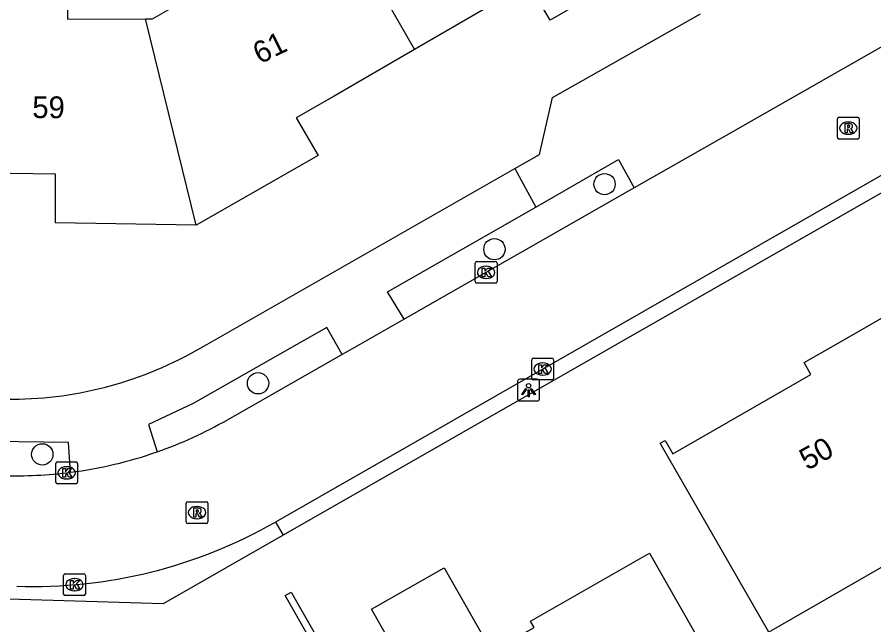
# Model space of a CAD drawing. Extents: x 158461 to 159795, y 387220 to 388672.
# Drawn here: x 159610.63 to 159649.92, y 387737.13 to 387765.01 of the extents above; entities that cross this region are included whole.
import ezdxf

# ---------------------------------------------------------------- set-up
doc = ezdxf.new("R2010")
doc.units = 0
for name, color, linetype in [('IMGEO_Boom', 7, 'Continuous'), ('IMGEO_Kolk', 7, 'Continuous'), ('IMGEO_Lichtpunt', 7, 'Continuous'), ('IMGEO_Muur', 7, 'Continuous'), ('IMGEO_Pand', 7, 'Continuous'), ('IMGEO_Pand_nummerreeks', 7, 'Continuous'), ('IMGEO_Rijbaan_lokaal_open', 7, 'Continuous'), ('IMGEO_Rioolput', 7, 'Continuous'), ('IMGEO_Voetpad_open', 7, 'Continuous')]:
    doc.layers.add(name, color=color, linetype=linetype)

msp = doc.modelspace()

# ---------------------------------------------------------------- linework, layer by layer
at = {"layer": 'IMGEO_Boom'}
for centre in [(159637.565, 387757.35), (159632.519, 387754.366), (159621.679, 387748.214), (159611.783, 387744.952)]:
    msp.add_circle(centre, 0.489, dxfattribs=at)
at = {"layer": 'IMGEO_Kolk'}
for p, q in [((159631.636, 387752.877), (159631.636, 387753.729)), ((159631.711, 387753.803), (159632.563, 387753.803)), ((159632.637, 387753.729), (159632.637, 387752.877)), ((159632.124, 387753.583), (159632.149, 387753.583)), ((159632.147, 387753.023), (159632.122, 387753.023)), ((159632.563, 387752.803), (159631.711, 387752.803)), ((159634.304, 387749.367), (159635.156, 387749.367)), ((159634.229, 387748.441), (159634.229, 387749.293)), ((159634.717, 387749.147), (159634.742, 387749.147)), ((159635.23, 387749.293), (159635.23, 387748.441)), ((159634.74, 387748.587), (159634.715, 387748.587)), ((159635.156, 387748.367), (159634.304, 387748.367)), ((159612.402, 387743.68), (159612.402, 387744.532)), ((159612.477, 387744.606), (159613.329, 387744.606)), ((159612.89, 387744.386), (159612.915, 387744.386)), ((159613.403, 387744.532), (159613.403, 387743.68)), ((159612.913, 387743.826), (159612.888, 387743.826)), ((159613.329, 387743.606), (159612.477, 387743.606)), ((159612.762, 387738.546), (159612.762, 387739.398)), ((159612.837, 387739.472), (159613.689, 387739.472)), ((159613.25, 387739.252), (159613.275, 387739.252)), ((159613.763, 387739.398), (159613.763, 387738.546)), ((159613.689, 387738.472), (159612.837, 387738.472)), ((159613.273, 387738.692), (159613.248, 387738.692))]:
    msp.add_line(p, q, dxfattribs=at)
for points in [[(159631.636, 387752.877), (159631.636, 387753.729)], [(159631.711, 387753.803), (159632.563, 387753.803)], [(159632.637, 387753.729), (159632.637, 387752.877)], [(159631.957, 387753.503), (159632.08, 387753.503), (159632.08, 387753.352), (159632.21, 387753.503), (159632.374, 387753.503), (159632.228, 387753.352), (159632.381, 387753.103), (159632.229, 387753.103), (159632.144, 387753.267), (159632.08, 387753.2), (159632.08, 387753.103), (159631.957, 387753.103), (159631.957, 387753.503)], [(159632.563, 387752.803), (159631.711, 387752.803)], [(159634.304, 387749.367), (159635.156, 387749.367)], [(159634.229, 387748.441), (159634.229, 387749.293)], [(159634.55, 387749.067), (159634.673, 387749.067), (159634.673, 387748.916), (159634.803, 387749.067), (159634.967, 387749.067), (159634.821, 387748.916), (159634.974, 387748.667), (159634.822, 387748.667), (159634.737, 387748.831), (159634.673, 387748.764), (159634.673, 387748.667), (159634.55, 387748.667), (159634.55, 387749.067)], [(159635.23, 387749.293), (159635.23, 387748.441)], [(159635.156, 387748.367), (159634.304, 387748.367)], [(159612.402, 387743.68), (159612.402, 387744.532)], [(159612.477, 387744.606), (159613.329, 387744.606)], [(159612.723, 387744.306), (159612.846, 387744.306), (159612.846, 387744.155), (159612.976, 387744.306), (159613.14, 387744.306), (159612.994, 387744.155), (159613.147, 387743.906), (159612.995, 387743.906), (159612.91, 387744.07), (159612.846, 387744.003), (159612.846, 387743.906), (159612.723, 387743.906), (159612.723, 387744.306)], [(159613.403, 387744.532), (159613.403, 387743.68)], [(159613.329, 387743.606), (159612.477, 387743.606)], [(159612.762, 387738.546), (159612.762, 387739.398)], [(159612.837, 387739.472), (159613.689, 387739.472)], [(159613.083, 387739.172), (159613.206, 387739.172), (159613.206, 387739.021), (159613.336, 387739.172), (159613.5, 387739.172), (159613.354, 387739.021), (159613.507, 387738.772), (159613.355, 387738.772), (159613.27, 387738.936), (159613.206, 387738.869), (159613.206, 387738.772), (159613.083, 387738.772), (159613.083, 387739.172)], [(159613.763, 387739.398), (159613.763, 387738.546)], [(159613.689, 387738.472), (159612.837, 387738.472)]]:
    msp.add_lwpolyline(points, dxfattribs=at)
for centre, start, end in [((159631.713, 387753.727), 91.552, 178.448), ((159631.713, 387753.727), 91.552, 178.448), ((159632.561, 387753.727), 1.552, 88.448), ((159632.561, 387753.727), 1.552, 88.448), ((159631.713, 387752.879), 181.552, 268.448), ((159631.713, 387752.879), 181.552, 268.448), ((159632.561, 387752.879), 271.552, 358.448), ((159632.561, 387752.879), 271.552, 358.448), ((159634.306, 387749.291), 91.552, 178.448), ((159634.306, 387749.291), 91.552, 178.448), ((159635.154, 387749.291), 1.552, 88.448), ((159635.154, 387749.291), 1.552, 88.448), ((159634.306, 387748.443), 181.552, 268.448), ((159634.306, 387748.443), 181.552, 268.448), ((159635.154, 387748.443), 271.552, 358.448), ((159635.154, 387748.443), 271.552, 358.448), ((159612.479, 387744.53), 91.552, 178.448), ((159612.479, 387744.53), 91.552, 178.448), ((159613.327, 387744.53), 1.552, 88.448), ((159613.327, 387744.53), 1.552, 88.448), ((159612.479, 387743.682), 181.552, 268.448), ((159612.479, 387743.682), 181.552, 268.448), ((159613.327, 387743.682), 271.552, 358.448), ((159613.327, 387743.682), 271.552, 358.448), ((159612.839, 387739.396), 91.552, 178.448), ((159612.839, 387739.396), 91.552, 178.448), ((159613.687, 387739.396), 1.552, 88.448), ((159613.687, 387739.396), 1.552, 88.448), ((159612.839, 387738.548), 181.552, 268.448), ((159612.839, 387738.548), 181.552, 268.448), ((159613.687, 387738.548), 271.552, 358.448), ((159613.687, 387738.548), 271.552, 358.448)]:
    msp.add_arc(centre, 0.0765, start, end, dxfattribs=at)
for centre, major_axis, ratio, start_param, end_param in [((159632.123, 387753.303), (-0.387, 0.002), 0.722429, 4.712389, 7.853982), ((159632.148, 387753.303), (-0.39, 0.002), 0.717154, 1.570796, 4.712389), ((159634.716, 387748.867), (-0.387, 0.002), 0.722429, 4.712389, 7.853982), ((159634.741, 387748.867), (-0.39, 0.002), 0.717154, 1.570796, 4.712389), ((159612.889, 387744.106), (-0.387, 0.002), 0.722429, 4.712389, 7.853982), ((159612.914, 387744.106), (-0.39, 0.002), 0.717154, 1.570796, 4.712389), ((159613.249, 387738.972), (-0.387, 0.002), 0.722429, 4.712389, 7.853982), ((159613.274, 387738.972), (-0.39, 0.002), 0.717154, 1.570796, 4.712389)]:
    msp.add_ellipse(centre, major_axis=major_axis, ratio=ratio, start_param=start_param, end_param=end_param, dxfattribs=at)
at = {"layer": 'IMGEO_Lichtpunt'}
for p, q in [((159633.582, 387748.304), (159633.582, 387747.497)), ((159633.582, 387748.304), (159633.582, 387747.497)), ((159634.484, 387748.399), (159633.676, 387748.399)), ((159634.484, 387748.399), (159633.676, 387748.399)), ((159634.578, 387747.497), (159634.578, 387748.304)), ((159634.578, 387747.497), (159634.578, 387748.304)), ((159633.676, 387747.403), (159634.484, 387747.403)), ((159633.676, 387747.403), (159634.484, 387747.403))]:
    msp.add_line(p, q, dxfattribs=at)
for points in [[(159633.956, 387747.968), (159633.995, 387747.94), (159633.807, 387747.678), (159633.769, 387747.705), (159633.956, 387747.968)], [(159634.058, 387747.92), (159634.105, 387747.92), (159634.105, 387747.598), (159634.058, 387747.598), (159634.058, 387747.92)], [(159634.168, 387747.94), (159634.206, 387747.967), (159634.393, 387747.705), (159634.354, 387747.677), (159634.168, 387747.94)]]:
    msp.add_lwpolyline(points, dxfattribs=at)
msp.add_circle((159634.081, 387748.102), 0.0994, dxfattribs=at)
for centre, start, end in [((159633.676, 387748.304), 90, 180), ((159633.676, 387748.304), 90, 180), ((159634.484, 387748.304), 0, 90), ((159634.484, 387748.304), 0, 90), ((159633.676, 387747.497), 180, 270), ((159633.676, 387747.497), 180, 270), ((159634.484, 387747.497), 270, 0), ((159634.484, 387747.497), 270, 360)]:
    msp.add_arc(centre, 0.0946, start, end, dxfattribs=at)
at = {"layer": 'IMGEO_Muur'}
msp.add_lwpolyline([(159627.161, 387731.051), (159624.16, 387736.312), (159622.929, 387738.47), (159623.204, 387738.626), (159627.435, 387731.207)], dxfattribs=at)
at = {"layer": 'IMGEO_Pand'}
for points in [[(159624.883, 387770.458), (159625.973, 387771.09), (159630.298, 387773.597), (159630.681, 387772.936), (159633.893, 387774.798), (159638.493, 387766.862), (159635.067, 387764.875), (159634.087, 387766.566), (159632.336, 387765.551), (159628.854, 387763.532)], [(159616.52, 387764.931), (159616.835, 387764.932), (159619.62, 387766.546), (159619.246, 387767.19), (159624.883, 387770.458)], [(159624.883, 387770.458), (159628.854, 387763.532)], [(159618.841, 387755.471), (159612.389, 387755.58), (159612.385, 387757.813), (159610.321, 387757.84), (159606.204, 387757.894), (159606.398, 387762.891), (159606.516, 387765.942), (159612.933, 387765.846), (159612.935, 387764.925), (159616.52, 387764.931)], [(159618.841, 387755.471), (159616.52, 387764.931)], [(159628.854, 387763.532), (159625.165, 387761.393), (159623.428, 387760.386), (159624.428, 387758.66), (159618.841, 387755.471)], [(159658.342, 387737.884), (159664.744, 387726.735), (159655.526, 387721.442), (159653.034, 387725.781), (159657.469, 387728.328), (159652.586, 387736.83), (159653.027, 387737.083), (159651.184, 387740.292), (159645.098, 387736.797), (159640.121, 387745.463), (159640.349, 387745.593), (159640.703, 387744.976), (159647.033, 387748.611), (159646.715, 387749.164), (159648.171, 387750), (159650.585, 387751.386)], [(159651.377, 387719.774), (159646.663, 387717.089), (159639.67, 387729.366), (159634.547, 387726.449), (159635.131, 387725.425), (159634.24, 387724.917), (159626.876, 387737.847), (159630.211, 387739.746), (159632.398, 387735.907), (159634.341, 387737.013), (159634.173, 387737.307), (159639.623, 387740.412), (159651.377, 387719.774)]]:
    msp.add_lwpolyline(points, dxfattribs=at)
at = {"layer": 'IMGEO_Rijbaan_lokaal_open'}
for points in [[(159702.817, 387788.069), (159673.952, 387771.319), (159660.613, 387763.688), (159636.711, 387750), (159622.473, 387741.846)], [(159652.175, 387764.742), (159642.926, 387759.457), (159638.927, 387757.176)], [(159638.927, 387757.176), (159628.376, 387751.16)], [(159628.376, 387751.16), (159626.343, 387750), (159625.535, 387749.539)], [(159625.535, 387749.539), (159620.256, 387746.529)]]:
    msp.add_lwpolyline(points, dxfattribs=at)
for centre, radius, start, end in [((159610.639, 387763.388), 19.409, 289.3037, 299.7028), ((159610.601, 387763.476), 19.505, 277.3178, 289.3241), ((159610.602, 387763.527), 19.555, 268.0541, 277.2948), ((159611.369, 387761.216), 22.327, 268.0611, 299.8226)]:
    msp.add_arc(centre, radius, start, end, dxfattribs=at)
at = {"layer": 'IMGEO_Rioolput'}
for p, q in [((159648.245, 387759.494), (159648.245, 387760.346)), ((159648.32, 387760.42), (159649.172, 387760.42)), ((159649.246, 387760.346), (159649.246, 387759.494)), ((159648.733, 387760.2), (159648.758, 387760.2)), ((159648.756, 387759.64), (159648.731, 387759.64)), ((159649.172, 387759.42), (159648.32, 387759.42)), ((159618.381, 387741.855), (159618.381, 387742.707)), ((159618.456, 387742.781), (159619.308, 387742.781)), ((159619.382, 387742.707), (159619.382, 387741.855)), ((159618.869, 387742.561), (159618.894, 387742.561)), ((159618.892, 387742.001), (159618.867, 387742.001)), ((159619.308, 387741.781), (159618.456, 387741.781))]:
    msp.add_line(p, q, dxfattribs=at)
for points in [[(159648.245, 387759.494), (159648.245, 387760.346)], [(159648.32, 387760.42), (159649.172, 387760.42)], [(159649.246, 387760.346), (159649.246, 387759.494)], [(159648.834, 387760.118), (159648.582, 387760.12), (159648.582, 387759.72)], [(159648.76, 387760.039), (159648.706, 387760.039), (159648.706, 387759.958)], [(159648.706, 387759.958), (159648.758, 387759.958)], [(159648.582, 387759.72), (159648.706, 387759.72), (159648.706, 387759.882), (159648.717, 387759.882)], [(159648.764, 387759.853), (159648.835, 387759.72), (159648.975, 387759.72), (159648.91, 387759.846)], [(159649.172, 387759.42), (159648.32, 387759.42)], [(159618.381, 387741.855), (159618.381, 387742.707)], [(159618.456, 387742.781), (159619.308, 387742.781)], [(159619.382, 387742.707), (159619.382, 387741.855)], [(159618.97, 387742.479), (159618.718, 387742.481), (159618.718, 387742.081)], [(159618.896, 387742.4), (159618.842, 387742.4), (159618.842, 387742.319)], [(159618.842, 387742.319), (159618.894, 387742.319)], [(159618.718, 387742.081), (159618.842, 387742.081), (159618.842, 387742.243), (159618.853, 387742.243)], [(159618.9, 387742.214), (159618.971, 387742.081), (159619.111, 387742.081), (159619.046, 387742.207)], [(159619.308, 387741.781), (159618.456, 387741.781)]]:
    msp.add_lwpolyline(points, dxfattribs=at)
for centre, radius, start, end in [((159648.322, 387760.344), 0.0765, 91.552, 178.448), ((159648.322, 387760.344), 0.0765, 91.552, 178.448), ((159649.17, 387760.344), 0.0765, 1.552, 88.448), ((159649.17, 387760.344), 0.0765, 1.552, 88.448), ((159648.742, 387760.147), 0.19, 274.7715, 282.9687), ((159648.766, 387759.943), 0.0964, 77.0061, 93.1865), ((159648.78, 387760), 0.0378, 276.6634, 79.6772), ((159648.833, 387760.008), 0.109, 350.3612, 89.416), ((159648.831, 387760.008), 0.112, 277.5842, 350.9817), ((159648.716, 387759.829), 0.0533, 26.0293, 88.6989), ((159648.815, 387759.793), 0.108, 29.5134, 73.7905), ((159648.322, 387759.496), 0.0765, 181.552, 268.448), ((159648.322, 387759.496), 0.0765, 181.552, 268.448), ((159649.17, 387759.496), 0.0765, 271.552, 358.448), ((159649.17, 387759.496), 0.0765, 271.552, 358.448), ((159618.458, 387742.705), 0.0765, 91.552, 178.448), ((159618.458, 387742.705), 0.0765, 91.552, 178.448), ((159619.306, 387742.705), 0.0765, 1.552, 88.448), ((159619.306, 387742.705), 0.0765, 1.552, 88.448), ((159618.878, 387742.508), 0.19, 274.7715, 282.9687), ((159618.902, 387742.304), 0.0964, 77.0061, 93.1865), ((159618.916, 387742.361), 0.0378, 276.6634, 79.6772), ((159618.969, 387742.369), 0.109, 350.3612, 89.416), ((159618.967, 387742.369), 0.112, 277.5842, 350.9817), ((159618.951, 387742.154), 0.108, 29.5134, 73.7905), ((159618.852, 387742.19), 0.0533, 26.0293, 88.6989), ((159618.458, 387741.857), 0.0765, 181.552, 268.448), ((159618.458, 387741.857), 0.0765, 181.552, 268.448), ((159619.306, 387741.857), 0.0765, 271.552, 358.448), ((159619.306, 387741.857), 0.0765, 271.552, 358.448)]:
    msp.add_arc(centre, radius, start, end, dxfattribs=at)
for centre, major_axis, ratio, start_param, end_param in [((159648.732, 387759.92), (-0.387, 0.002), 0.722429, 4.712389, 7.853982), ((159648.757, 387759.92), (-0.39, 0.002), 0.717154, 1.570796, 4.712389), ((159618.868, 387742.281), (-0.387, 0.002), 0.722429, 4.712389, 7.853982), ((159618.893, 387742.281), (-0.39, 0.002), 0.717154, 1.570796, 4.712389)]:
    msp.add_ellipse(centre, major_axis=major_axis, ratio=ratio, start_param=start_param, end_param=end_param, dxfattribs=at)
at = {"layer": 'IMGEO_Voetpad_open'}
for points in [[(159711.712, 387791.236), (159684.187, 387775.328), (159682.842, 387775.604), (159638.118, 387750), (159622.824, 387741.244)], [(159633.456, 387758.066), (159634.587, 387758.712), (159635.178, 387761.32), (159641.967, 387765.166)], [(159634.409, 387756.302), (159638.202, 387758.476), (159638.927, 387757.176)], [(159618.809, 387749.702), (159619.331, 387750), (159633.456, 387758.066)], [(159633.456, 387758.066), (159634.409, 387756.302)], [(159628.376, 387751.16), (159627.611, 387752.407), (159634.409, 387756.302)], [(159625.535, 387749.539), (159625.27, 387750), (159624.825, 387750.776), (159623.464, 387750), (159618.7, 387747.284), (159616.661, 387746.319), (159617.055, 387745.07)], [(159613.085, 387744.13), (159612.983, 387745.496), (159603.8, 387745.625), (159603.753, 387744.196)], [(159622.473, 387741.846), (159622.824, 387741.244)], [(159622.824, 387741.244), (159617.327, 387738.097), (159612.287, 387738.246), (159567.936, 387739.556), (159551.426, 387740.044), (159541.447, 387740.468)]]:
    msp.add_lwpolyline(points, dxfattribs=at)
msp.add_arc((159610.339, 387764.775), 17.29, 269.3783, 299.3348, dxfattribs=at)

# ---------------------------------------------------------------- texts
at = {"layer": 'IMGEO_Pand_nummerreeks'}
for s, rotation, p in [('61', 26.2811, (159621.761, 387762.84)), ('59', 359.6568, (159611.327, 387760.383)), ('50', 29.5111, (159646.869, 387744.196))]:
    msp.add_text(s, height=1, rotation=rotation, dxfattribs=at).set_placement(p)

doc.saveas('drawing.dxf')
